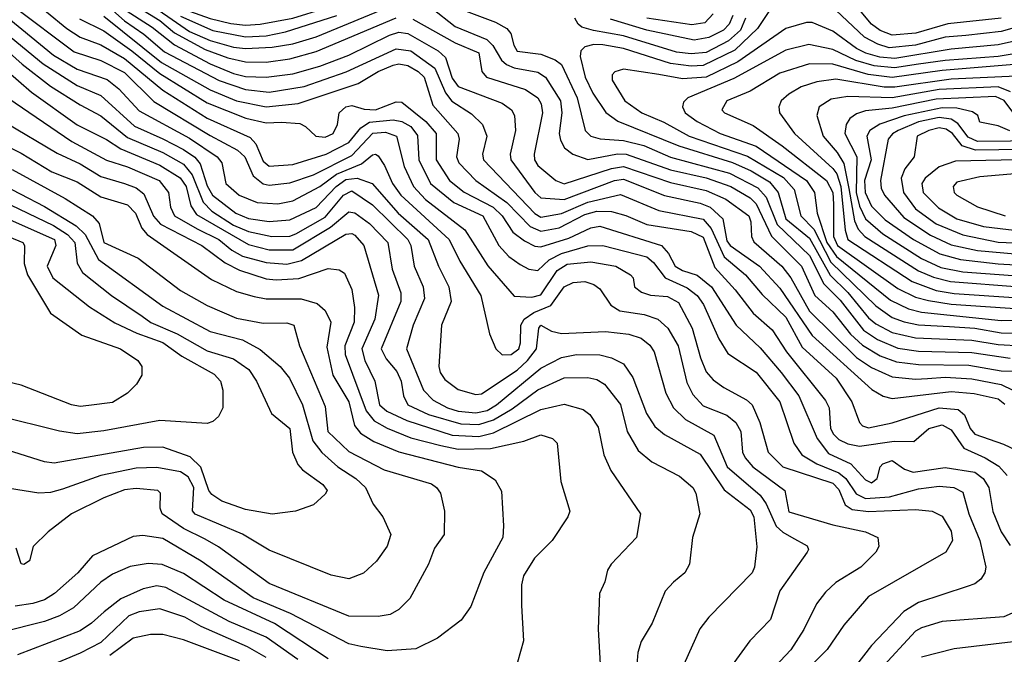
# Model space of a CAD drawing. Extents: x 501367 to 657802, y 482273 to 547541.
# Tile 371 of 656: x 617100 to 620435, y 488739 to 490890. Entities that reach past the tile are written whole.
import ezdxf

# ---------------------------------------------------------------- set-up
doc = ezdxf.new("R2010")
doc.units = 0

msp = doc.modelspace()

# ---------------------------------------------------------------- linework, layer by layer
at = {"layer": '0CON20XD'}
for points in [[(617865, 490872), (617915, 490874.9), (618025, 490895.5), (618135, 490928.9), (618421.8, 491055), (618429.5, 491065), (618428.6, 491075), (618402.1, 491145), (618345, 491184.5), (618282.8, 491215), (618195, 491238.9), (618065, 491242), (618005, 491232.2), (617745, 491158.2), (617585, 491091), (617555, 491070.6), (617548.8, 491055), (617592.9, 490992.9), (617636, 490944), (617675, 490918.6), (617745, 490893.8), (617815, 490877.5), (617865, 490872)], [(620424.4, 490895.6), (620243.7, 490876.4), (620135.1, 490844.9), (620055, 490837.8), (620015, 490853.3), (619985.1, 490875.1), (619855, 491032.9)], [(617122.4, 490975), (617260.4, 490860.4), (617305, 490831.6), (617375, 490805.1), (617455, 490758.9), (617585, 490651), (617735, 490557), (617881.1, 490491.1), (617900, 490470), (617925, 490411), (617945, 490393.4), (618025, 490400), (618138.7, 490435), (618215, 490474.3), (618256, 490524), (618285, 490542.9), (618365, 490550.9), (618395, 490545.6), (618425, 490527.7), (618448.3, 490498.3), (618452.2, 490415), (618491.8, 490335), (618571.1, 490271), (618668.9, 490225), (618723.5, 490125), (618757.5, 490087.5), (618795, 490060), (618825, 490044.2), (618855, 490039.8), (618894, 490076), (618935, 490097.9), (619025, 490124.1), (619075, 490125.4), (619225, 490086.2), (619247.6, 490067.6), (619286.4, 490015), (619361.1, 489981.1), (619395.2, 489955), (619417, 489925), (619468.9, 489808.9), (619499.2, 489759.2), (619595, 489695.2), (619674.6, 489594.6), (619722.8, 489455), (619749.4, 489415), (619800.8, 489385), (619875, 489354.9), (619898, 489335), (619933, 489283), (619965, 489267.7), (620047, 489273), (620145, 489299.8), (620215, 489309), (620264.2, 489305), (620295, 489288.5), (620315.2, 489215), (620352.7, 489125), (620372.4, 489035), (620369.6, 489015), (620355.7, 488994.3), (620335, 488978.5), (620309.3, 488969.3), (620145, 488914.8), (620095.5, 488884.5), (619985, 488769.2), (619930.9, 488699.1)], [(617511.1, 490965), (617675, 490850.1)], [(616942.5, 490935), (617180.3, 490740.3), (617295, 490667.3), (617375, 490633), (617489.8, 490529.8), (617585, 490485.9), (617655, 490450.8), (617694, 490424), (617711.8, 490401.8), (617735, 490326.9), (617753.7, 490295), (617833, 490235), (617875, 490216.2), (617945, 490205.9), (618015, 490211.7), (618105, 490253.7), (618172.8, 490325), (618205, 490348.3), (618243.3, 490353.3), (618294.6, 490334.6), (618382.6, 490235), (618483.8, 490145), (618518.5, 490055), (618554.3, 489985), (618562.2, 489935), (618529.4, 489855), (618520, 489715), (618524.7, 489695), (618540.9, 489670.9), (618585, 489636.9), (618645, 489620.2), (618665, 489622.4), (618785, 489702.3), (618820.8, 489735), (618850.3, 489775), (618858.2, 489845), (618865, 489855.2), (618902, 489835), (618935, 489826.2), (619085, 489833.3), (619164, 489824), (619205, 489810.3), (619235, 489787.2), (619249.2, 489765), (619289.2, 489625), (619314.9, 489574.9), (619355, 489534.8), (619451.7, 489481.7), (619496.2, 489375), (619608.7, 489278.7), (619628.9, 489248.9), (619663.1, 489173.1), (619685, 489153), (619715, 489136.9), (619767.2, 489107.2), (619772, 489095), (619767.5, 489085), (619675.4, 488955), (619643, 488857), (619573.5, 488785), (619476.9, 488653.1)], [(617080.6, 490935), (617285, 490781.7), (617375, 490751.7), (617455, 490711.4), (617555, 490613.3), (617745, 490497.6), (617838.2, 490448.2), (617862.6, 490425), (617891.1, 490361.1), (617925, 490334.5), (617945, 490329.4), (618015, 490336.9), (618095, 490363.9), (618225, 490429.8), (618296.2, 490506.2), (618338.9, 490508.9), (618376.3, 490495), (618403.1, 490393.1), (618434.4, 490324.4), (618475, 490280.3), (618607.6, 490177.6), (618685.7, 490055.7), (618775, 489952.8), (618835, 489949.3), (618865, 489957.6), (618920.3, 490039.7), (618955, 490062), (619035, 490070.1), (619119.4, 490055), (619169.4, 490025), (619178.1, 490015), (619183.1, 489985), (619206.4, 489966.4), (619236.6, 489956.6), (619295, 489951.6), (619331.9, 489931.9), (619378.3, 489845), (619406.2, 489743.8), (619425, 489696.4), (619449.5, 489669.5), (619485, 489643.7), (619562.3, 489602.3), (619580.9, 489585), (619607.5, 489525), (619635.3, 489425), (619684.7, 489375), (619855, 489319), (619875, 489297.6), (619896.5, 489246.5), (619920.4, 489230.4), (619975, 489223), (620135, 489230), (620191.2, 489225), (620225, 489207.8), (620255, 489156.5), (620260.3, 489125), (620237.3, 489085), (619975.5, 488935), (619891.8, 488838.2), (619834.8, 488755.2), (619745, 488663.8)], [(617376.5, 490956.5), (617455, 490886.3), (617520.8, 490840.8), (617591.2, 490781.2), (617775.6, 490684.4), (617865, 490653.1), (617945, 490644.6), (618064.2, 490664.2), (618206.6, 490713.4), (618375, 490791.2), (618425, 490784.3), (618506, 490726), (618542.9, 490642.9), (618563.9, 490613.9), (618631.2, 490571.2), (618668.1, 490535), (618682.8, 490495), (618668.4, 490435), (618671.1, 490415)], [(617485, 490942.9), (617575, 490887), (617625, 490845.5), (617729.1, 490789.1), (617805, 490760.7), (617865, 490747.3), (617935, 490745.9), (618015, 490758.1), (618105, 490782), (618375, 490897)], [(617675, 490850.1), (617745, 490819.2), (617825, 490797.5), (617865, 490792.7), (617955, 490796.8), (618025, 490808.3), (618105, 490832), (618375, 490944.4)], [(619651.3, 490938.7), (619599.8, 490860.2), (619522.8, 490787.2), (619415.4, 490734.6), (619375, 490732.7), (619305, 490741.4), (619145, 490792.7), (619075, 490805.6), (619045, 490805.9), (619015, 490797.8), (619001.2, 490785), (618999, 490765), (619015.2, 490695), (619041.8, 490641.8), (619085.9, 490575.9), (619126.3, 490546.3), (619332.7, 490462.7), (619515, 490406.1), (619578.4, 490378.4), (619640.5, 490340.5), (619669.7, 490305), (619695.9, 490215), (619775, 490149.4), (619845, 490024.6), (619905.6, 489965.6), (619975, 489879.8), (619999.8, 489859.8), (620055, 489830.1), (620135, 489812.4), (620325.8, 489804.2), (620415, 489789.1), (620495, 489785.1)], [(616924, 490904), (617108.9, 490739), (617205, 490664.5), (617305, 490601.2), (617375, 490564.8), (617465, 490491), (617585, 490439.9), (617655, 490401.1), (617684.6, 490364.6), (617722, 490272), (617751.5, 490241.5), (617825, 490193.9), (617875, 490172.6), (617954.6, 490155.4), (618015, 490157), (618035.3, 490164.7), (618135, 490221), (618197.7, 490295), (618225, 490310), (618295, 490262.6), (618415.5, 490145), (618425.2, 490125), (618436.1, 490055), (618466.5, 489985), (618471.7, 489945), (618432.6, 489855), (618410, 489775), (618467.6, 489635), (618500.6, 489600.6), (618549.7, 489575), (618585, 489563.2), (618645, 489558.2), (618684, 489566), (618715, 489584.6), (618865, 489709.5), (618935, 489744.8), (618986.7, 489755), (619065, 489754.8), (619105, 489743.8), (619145, 489724.1), (619177.3, 489677.3), (619223.9, 489555), (619251.4, 489511.4), (619284.2, 489484.2), (619405, 489417.3), (619486.7, 489296.7), (619575, 489229), (619587.3, 489205), (619596.9, 489103.1), (619589.3, 489035), (619580.8, 489015), (619434.7, 488865.3), (619404.1, 488825.9), (619350, 488705)], [(617385, 490902.2), (617580.6, 490745), (617745, 490652.7), (617835, 490615.6), (617935, 490594.9), (618043.9, 490606.1), (618246.4, 490673.6), (618315, 490714.8), (618365, 490735.9), (618385, 490740.4), (618415, 490734.9), (618449.6, 490715), (618470.3, 490695), (618500.1, 490600.1), (618584.8, 490505), (618588.4, 490485), (618579.8, 490425), (618588.3, 490405), (618645.8, 490345), (618750.7, 490270.7), (618828.9, 490189), (618865, 490173.5), (618927.5, 490185), (619015, 490229.8), (619055, 490241.4), (619105, 490240.5), (619152.9, 490227.1)], [(617461.5, 490921.5), (617549.1, 490865), (617624.6, 490804.6), (617745, 490740.6), (617825, 490708.4), (617865, 490698.2), (617935, 490695.1), (618025, 490707), (618117.5, 490732.5), (618215, 490770.4), (618352.6, 490837.4), (618385, 490847.6), (618415, 490843.1), (618517.9, 490785), (618542.6, 490762.6), (618565, 490691.9), (618585, 490663.8), (618735, 490607), (618766.7, 490585), (618775.9, 490565), (618779.6, 490515), (618761.3, 490435), (618763.9, 490415), (618844.8, 490305), (618865, 490286.3), (618945, 490280.5), (619115, 490344.9), (619145, 490349.6), (619284.5, 490294.5), (619405, 490268.9), (619438.9, 490255), (619482.3, 490215), (619495, 490141.1), (619506.3, 490125), (619606.3, 490055), (619675, 489980.6), (619785, 489820), (619986.3, 489636.3), (620024.5, 489614.5), (620055, 489606), (620255, 489629.7), (620332.9, 489623), (620415, 489605.7), (620436.8, 489586.8)], [(617645, 490901.9), (617755, 490853.8), (617865, 490832.7), (617935, 490836.1), (618001.2, 490848.8), (618175, 490904.1)], [(618495, 490930), (618575, 490867), (618682.7, 490822.7), (618703.1, 490803.1), (618732.7, 490752.7), (618748.8, 490738.8), (618775, 490726.8), (618855, 490712.6), (618881.7, 490695), (618932.4, 490615), (618936.1, 490575), (618927.9, 490505), (618932.2, 490482.2), (618945.9, 490455.9), (618974.4, 490434.4), (619025, 490415.9), (619125, 490435.6), (619155, 490434), (619305, 490381.1), (619425, 490354.3), (619508.9, 490325), (619575, 490286.4), (619595, 490266.7), (619646.7, 490156.7), (619748.5, 490055), (619793.1, 489955), (619855, 489900.2), (619914.8, 489824.8), (619955, 489787.5), (620015, 489750.9), (620070.5, 489730.5), (620145, 489721.6), (620315, 489719.3), (620425, 489700.2), (620495, 489698.5)], [(618585, 490929), (618712.4, 490882.4), (618750.5, 490860.5), (618763.4, 490843.4), (618774, 490804)], [(619515.8, 490905), (619503.9, 490875), (619483.9, 490855), (619435, 490830), (619385, 490820.8), (619225, 490854.7), (619101.9, 490891.9)], [(619449.6, 490910.4), (619420.8, 490879.2), (619376.7, 490873.3), (619225, 490895.3)], [(620645, 490912.4), (620425, 490850.4), (620305, 490837), (620235, 490831.3), (620135, 490803.5), (620045, 490794.7), (620006.8, 490806.8), (619961.6, 490831.6), (619865, 490922.3)], [(617064, 490894), (617215, 490770.3), (617295, 490723.1), (617397, 490687), (617436.4, 490656.4), (617505, 490581.5), (617675, 490489), (617768.9, 490425), (617784.7, 490405), (617798.6, 490335), (617844.1, 490295), (617905, 490270.3), (617975, 490266.5), (618025, 490276.2), (618116.6, 490325), (618173.2, 490366.8), (618258.1, 490401.9), (618295, 490431.7), (618305, 490434.8), (618315, 490428.6), (618336.1, 490396.1), (618362.7, 490335), (618391.8, 490295), (618555.2, 490145), (618591.4, 490071.4), (618662.2, 489955), (618692, 489825), (618712.6, 489775), (618735, 489753.8), (618765, 489755.2), (618791.4, 489775), (618797.1, 489795), (618798.1, 489855), (618808.8, 489875), (618841.6, 489898.4), (618898.9, 489921.1), (618945, 489984.7), (618975, 490000), (619015, 490003.2), (619045, 489993.3), (619065, 489977.5), (619102.7, 489922.7), (619133.2, 489903.2), (619215, 489891.6), (619261.8, 489875), (619295.3, 489845), (619330.2, 489785), (619360.5, 489660.5), (619380.3, 489620.3), (619415, 489581.7), (619495, 489549.4), (619526, 489525), (619542.6, 489495), (619549, 489425), (619557.7, 489405), (619583.3, 489375), (619692.5, 489295), (619705, 489222.5), (619855, 489178.2), (619965, 489154.8), (620007.5, 489135), (620010.9, 489105), (620000.4, 489085), (619949.5, 489035), (619865, 488982.2), (619829.5, 488950.5), (619799.7, 488910.3), (619756.8, 488823.2), (619712.5, 488755), (619640.9, 488679.1)], [(617303.3, 490893.3), (617385, 490852.3), (617480.1, 490785), (617575, 490707.8), (617735, 490608.4), (617866, 490556), (617935, 490540.7), (617986.9, 490543.1), (618048.7, 490538.7), (618068.5, 490528.5), (618103.6, 490495), (618135, 490491.6), (618161.8, 490505), (618176.5, 490535), (618182.5, 490575), (618205.2, 490594.8), (618225, 490599.1), (618267.2, 490587.2), (618305, 490584.7), (618375, 490612.1), (618395, 490610.8), (618475.9, 490545), (618511.4, 490505), (618511.4, 490415), (618555.7, 490345.7), (618606.2, 490306.2), (618704.1, 490255), (618734.2, 490225), (618770.4, 490170.4), (618810.3, 490140.3), (618845, 490123.1), (618865, 490120.7), (618960.3, 490149.7), (619035, 490184.8), (619065, 490190), (619273.8, 490125), (619297.9, 490097.9), (619320, 490055), (619345, 490040.2), (619395, 490024.4), (619443.8, 489985), (619526.7, 489855), (619608.5, 489778.5), (619680, 489695), (619739.1, 489615), (619801.2, 489471.2), (619839.5, 489419.5), (619915.3, 489385), (619965, 489330.7), (619985, 489320.7), (620004.6, 489335), (620014.5, 489375), (620023.5, 489385), (620055, 489396.7), (620096.8, 489366.8), (620127, 489357), (620235, 489372), (620335, 489356.4), (620363.6, 489335), (620383.4, 489305), (620396.3, 489223.7), (620424.7, 489155), (620455, 489108.2)], [(618432.2, 490892.2), (618575, 490811.7), (618655, 490778.1), (618666, 490715), (618681.5, 490695), (618813.4, 490653.4), (618855.9, 490625.9), (618866.6, 490605), (618871.6, 490575), (618843.2, 490435), (618844.4, 490415), (618855.7, 490395.7), (618916.1, 490345), (618945, 490334.2), (619105, 490385.8), (619145, 490392.5), (619305, 490338.1), (619425, 490311.2), (619491.6, 490281.6), (619570, 490225), (619577.1, 490205), (619579, 490155), (619587.4, 490137.4), (619682.3, 490055), (619712.2, 490015), (619775, 489902.3), (619935, 489745.2), (619985, 489711.9), (620055, 489679.6), (620135, 489671.5), (620175.4, 489674.7), (620235, 489678.5), (620325, 489672.7), (620425, 489653.9), (620464.2, 489634.2)], [(619559.1, 490895), (619541.4, 490855), (619500.9, 490819.1), (619425, 490779.1), (619375, 490774.3), (619325, 490779.7), (619145, 490836), (619044.2, 490854.2), (619004.8, 490864.8), (618991.5, 490875), (618980.9, 490895)], [(620585, 490843.6), (620415, 490804.9), (620255, 490790.3), (620065, 490758.2), (620013.7, 490763.7), (619966.7, 490776.7), (619935, 490792.8), (619855, 490851.9), (619785, 490880.4), (619765, 490880.8), (619695, 490860.6), (619532.8, 490747.2), (619425, 490695.5), (619345, 490689.6), (619265.2, 490704.8), (619145, 490722.1), (619116.4, 490713.6), (619107.1, 490702.9), (619107.6, 490685), (619150.4, 490615), (619207.5, 490575), (619282.4, 490542.4), (619368.4, 490495), (619565, 490427.4), (619687.5, 490355), (619723.9, 490315), (619746.4, 490225), (619789.8, 490179.8), (619848.1, 490068.1), (620000.5, 489920.5), (620055, 489881), (620096.3, 489866.3), (620145, 489855.6), (620250.1, 489849.9)], [(618774, 490804), (618785, 490783.8), (618865, 490773.7), (618914, 490754), (618935, 490738.2), (618989.1, 490625), (619015.2, 490515.2), (619035, 490495.3), (619066.7, 490486.7), (619145, 490480.9), (619214, 490464), (619305, 490424.2), (619505, 490369.9), (619600.1, 490320.1), (619628.5, 490288.5), (619666.4, 490196.4), (619775, 490090.8), (619824.6, 489994.6), (619879.4, 489939.4), (619957.9, 489837.9), (620006, 489806), (620075, 489777.4), (620145, 489766.9), (620325, 489762.3), (620455, 489742.8)], [(620577.9, 490792.1), (620415, 490765.6), (620235, 490752.5), (620145, 490739), (620063.2, 490726.8), (619995, 490734.1), (619932.3, 490752.3), (619855, 490789.3), (619773.6, 490806.4), (619695, 490787.4), (619519.5, 490690.5), (619363.6, 490625), (619348.9, 490611.1), (619345.9, 490595), (619354.2, 490575), (619394.5, 490545.5), (619472.7, 490505), (619595, 490461.6), (619765.9, 490345), (619792, 490305), (619801.2, 490235), (619834.4, 490135), (619867.2, 490087.2), (620049.9, 489939.9), (620110.8, 489910.8), (620155, 489898.7), (620425, 489870.8), (620515, 489872.7)], [(620563.6, 490746.4), (620225, 490718.6), (620055, 490694.1), (619974.3, 490704.3), (619855, 490739.2), (619775, 490741.2), (619675, 490709.1), (619575, 490647.5), (619495.5, 490615), (619479.1, 490585), (619487.5, 490575), (619585, 490531.1), (619683, 490463), (619833.4, 490345), (619854.3, 490305), (619856.7, 490265), (619856.8, 490155), (619870.1, 490125), (620075, 489979.1), (620135, 489949.5), (620178.3, 489938.3), (620255, 489926.2), (620505, 489909.6)], [(617052, 490722), (617140.5, 490645), (617295, 490533.4), (617394.5, 490484.5), (617443.1, 490453.1), (617575, 490397.2), (617644, 490354), (617664.6, 490325), (617679.9, 490259.9), (617699.5, 490229.5), (617875, 490128.6), (617945, 490110.8), (618025, 490110.6), (618153.4, 490186.6), (618215, 490239.2), (618235, 490235.6), (618285, 490199.4), (618346.8, 490135), (618362.3, 490045), (618391, 489965), (618391.5, 489935), (618324.8, 489775), (618341.2, 489741.2), (618377.9, 489697.9), (618392.2, 489665), (618400.2, 489615), (618415.3, 489585), (618485, 489551.9), (618595, 489520.3), (618655, 489518.8), (618705, 489534.5), (618768.2, 489571.8), (618855, 489635.2), (618945, 489676), (619025, 489677), (619055, 489670.5), (619081.2, 489655), (619135, 489586.5), (619157.8, 489495), (619195, 489429.6), (619241.3, 489391.3), (619335, 489342.7), (619380.5, 489305), (619390.9, 489285), (619404.4, 489215), (619379.5, 489135), (619368.8, 489045), (619353.5, 489015), (619315, 488983.8), (619287.1, 488952.9), (619242.8, 488845), (619205, 488782.9), (619193.6, 488745), (619189.2, 488690.9)], [(620575, 490703.8), (620255, 490688.3), (620065, 490661.2), (620028.6, 490661.4), (619865, 490688.2), (619800.1, 490679.9), (619747.6, 490662.4), (619705, 490637.7), (619680, 490615), (619672, 490595), (619674.1, 490575), (619725.2, 490505), (619855, 490386.4), (619868, 490368), (619882, 490325), (619896.8, 490176.8), (619905.5, 490145), (620123.2, 490003.2), (620205, 489972.7), (620265, 489962.8), (620485, 489948.1)], [(620456.2, 490646.2), (620415, 490662.4), (620215, 490653.2), (620055, 490625.8), (619905, 490630.3), (619848.7, 490621.3), (619808.7, 490595), (619800.5, 490565), (619822, 490495), (619869.6, 490439.6), (619892.3, 490402.3), (619908.2, 490318.2), (619928.3, 490208.3), (619940.8, 490180.8), (619962.8, 490155), (620145, 490039.1), (620195, 490017.4), (620252.6, 490002.6), (620486.7, 489985)], [(617060.3, 490625), (617277.1, 490477.1), (617394.4, 490414.4), (617465, 490392), (617572.6, 490345), (617604, 490305), (617610.8, 490255), (617624.8, 490225), (617701.4, 490181.4), (617775, 490145.7), (617819.3, 490109.3), (617855, 490089.3), (617935, 490067.8), (618005, 490061.5), (618055, 490074.1), (618205, 490162.8), (618225, 490165.6), (618235, 490160), (618265.7, 490125), (618316.2, 489956.1), (618303.5, 489875), (618259.6, 489775), (618269.8, 489735), (618303.7, 489665), (618318.9, 489585), (618343.8, 489563.8), (618411.4, 489531.4), (618565, 489482), (618655, 489477.2), (618705, 489490), (618865, 489569.3), (618945, 489587.1), (619009.3, 489569.3), (619031.7, 489551.7), (619059.4, 489509.4), (619079.4, 489415), (619102.4, 489362.4), (619202.9, 489215), (619190, 489135), (619104.3, 489045), (619091.4, 489025), (619082, 488985), (619064, 488945), (619059.4, 488825), (619066, 488706)], [(620473.8, 490563.8), (620435, 490616.3), (620405, 490629.4), (620205, 490620.6), (620055, 490590.1), (619965, 490580.9), (619935, 490571.7), (619911.8, 490555), (619900.2, 490535), (619895.2, 490505), (619936.2, 490425), (619933.5, 490305), (619945, 490258.6), (619965, 490214.8), (620024, 490164), (620155, 490080.4), (620220.6, 490050.6), (620295, 490035.9), (620495, 490020.9)], [(620453.7, 490513.7), (620415, 490530.4), (620352.9, 490542.9), (620346, 490565), (620328.1, 490578.1), (620275, 490590.1), (620225, 490591), (620095.9, 490564.1), (620013.6, 490536.4), (619979.3, 490515), (619969.6, 490495), (619984.5, 490415.5), (619962.3, 490345), (619964.4, 490305), (619985, 490257.7), (620031.8, 490211.8), (620128, 490145), (620217, 490097), (620287.1, 490077.1), (620415, 490062.4), (620512.7, 490057.3)], [(617051.8, 490541.8), (617227.9, 490437.9), (617305, 490401.7), (617375, 490358.9), (617455.2, 490334.8), (617495, 490320.2), (617520.6, 490300.6), (617554, 490224), (617577.1, 490197.1), (617717.5, 490125), (617796.5, 490066.5), (617845, 490041.3), (617935, 490011.9), (617969, 490009), (618046.4, 490013.6), (618145, 490047.5), (618182.7, 490042.7), (618200.9, 490030.9), (618225, 489975.8), (618234.4, 489914.4), (618232.8, 489865), (618201.4, 489785), (618202.4, 489755), (618274, 489564), (618300.8, 489530.8), (618345, 489506.3), (618425, 489472.9), (618526.5, 489446.5), (618585, 489435.1), (618695, 489437.3), (618808.5, 489461.5), (618865, 489483.1), (618905, 489470.8), (618920.8, 489455), (618933.3, 489325), (618964.3, 489225), (618957.1, 489205), (618904.3, 489125), (618844.5, 489065), (618806.7, 489005), (618800.5, 488975), (618800.5, 488905), (618806.9, 488785), (618786.8, 488713.2)], [(620679.3, 490480.7), (620345, 490476.9), (620312.5, 490492.5), (620278, 490538), (620255, 490553.1), (620215, 490558.4), (620145, 490543.6), (620075.3, 490514.7), (620056.6, 490503.4), (620042.4, 490485), (620015.5, 490345), (620018.7, 490318.7), (620029.6, 490295), (620095, 490219.5), (620185, 490159.9), (620255, 490127.3), (620345, 490107.7), (620485, 490095.1)], [(616973.3, 490505), (617105, 490438.4), (617209.6, 490375), (617295, 490341.2), (617375, 490290), (617465, 490262.7), (617492.4, 490235), (617514.1, 490184.1), (617532, 490162), (617749.6, 490009.6), (617835, 489969.4), (617895, 489952.1), (617935, 489944.4), (618054, 489944), (618108.5, 489928.5), (618135.3, 489905), (618154.8, 489865), (618140.3, 489780.3), (618161.3, 489685), (618215, 489594.7), (618234.8, 489514.8), (618255, 489488.3), (618300.3, 489460.3), (618385, 489425.5), (618585, 489373.3), (618665, 489361.2), (618711.1, 489331.1), (618732.2, 489292.2), (618739.6, 489175), (618736.7, 489135), (618672.9, 489017.1), (618628.4, 488901.6), (618595.5, 488855), (618515, 488794.6), (618441.7, 488758.3), (618345, 488751.4), (618255.6, 488765.6), (618215, 488774.3), (618017.8, 488877.8), (617891.3, 488931.3), (617714.9, 489054.9), (617585, 489131.3), (617517.5, 489142.5), (617485, 489138.2), (617346.9, 489073.1), (617297.6, 489015), (617217.8, 488945), (617185, 488924.4), (617145, 488911.2), (617085, 488902.4)], [(620735, 490453.2), (620337.7, 490447.7), (620292.7, 490462.7), (620259.9, 490505), (620238.9, 490518.9), (620215, 490524), (620179.7, 490515), (620140, 490495), (620130.4, 490425), (620098.4, 490385), (620086.5, 490353.5), (620093.6, 490305), (620135, 490248.8), (620205, 490197.8), (620295, 490160.6), (620415, 490136.3), (620521.7, 490131.7)], [(618671.1, 490415), (618845, 490233.2), (618865, 490221.5), (618935, 490233.1), (619025, 490272.1), (619135, 490297.3), (619265, 490243.3), (619415, 490214.3), (619443, 490183), (619486.8, 490086.8), (619558.8, 490025), (619615, 489958.9), (619695, 489882.2), (619750.5, 489780.5), (619866, 489675), (619919.2, 489595), (619944.6, 489525), (619955, 489513.8), (619975, 489506.7), (620055, 489524), (620215, 489575.1), (620279.3, 489569.3), (620300.7, 489550.7), (620320.2, 489505), (620335, 489485.6), (620432.1, 489452.1), (620495, 489422.5)], [(620785, 490422.6), (620269.8, 490410.2), (620215, 490391.6), (620167.2, 490352.8), (620156.1, 490335), (620160.8, 490305), (620212.3, 490252.3), (620275, 490215.4), (620365, 490189.4), (620525, 490169.9)], [(616935.7, 490385.7), (617185, 490257.1), (617291.9, 490191.9), (617322.1, 490162.1), (617367.8, 490077.8), (617585, 489919.6), (617745, 489833), (617855, 489804.8), (617915, 489771.9), (617982.4, 489715), (618014.7, 489675), (618057.9, 489585), (618093, 489463), (618123.5, 489423.5), (618178.3, 489375), (618239.1, 489335), (618271.2, 489305), (618298.1, 489248.1), (618330.8, 489205), (618357.8, 489145), (618344.6, 489105.4), (618309.4, 489055), (618265.3, 489014.7), (618215, 488994.7), (618155, 489008), (617945, 489092), (617855, 489146), (617694.4, 489214.4), (617685.3, 489225.3), (617690.2, 489305), (617671.1, 489341.1), (617645, 489357.4), (617565, 489372.4), (617495, 489369.8), (617375.1, 489344.9), (617245, 489299.3), (617205, 489287.9), (617165, 489285.3), (617015, 489309.3)], [(617075, 490382.7), (617253.9, 490283.9), (617346.8, 490225), (617369.1, 490199.1), (617385.9, 490135), (617501.5, 490081.5), (617645, 489972.4), (617735, 489921.3), (617835, 489879.1), (617925, 489861.4), (618005, 489862.7), (618028.9, 489855), (618048.6, 489785), (618135, 489579.2), (618143.6, 489495), (618215, 489427), (618335, 489364.8), (618495, 489316.7), (618512.3, 489305), (618525.3, 489285), (618539.5, 489225), (618538.6, 489145), (618505, 489098.8), (618485.5, 489045), (618421.5, 488928.5), (618385, 488891.4), (618355, 488874.5), (618315, 488867.5), (618215, 488868.4), (617945, 488979.2), (617773.8, 489103.8), (617729.1, 489129.1), (617655, 489165.2), (617583.2, 489215), (617575.9, 489235), (617576.9, 489285), (617568, 489295), (617495, 489301.7), (617455, 489296.3), (617385, 489270), (617275.5, 489215), (617196.7, 489155), (617146.2, 489105), (617133.6, 489056.4), (617115, 489043.8), (617105, 489046.2), (617088.9, 489098.9)], [(620575, 490376.8), (620352.2, 490357.8), (620275, 490339.3), (620261.8, 490325), (620265.5, 490305), (620274.6, 490295), (620345, 490255.8), (620438.6, 490225)], [(616925, 490332.2), (617215, 490192.5), (617262.1, 490162.2), (617287.1, 490135), (617294.7, 490065), (617313.6, 490033.6), (617411.6, 489955), (617515.1, 489885.1), (617545, 489863.5), (617634.1, 489825), (617735, 489768), (617825, 489740.7), (617876.5, 489705), (617902.7, 489665), (617953.3, 489555), (618015, 489504.3), (618024.6, 489425), (618042.9, 489382.9), (618058.5, 489365), (618127.5, 489315), (618141.5, 489295), (618135, 489281.9), (618095, 489245.7), (618035, 489224.4), (617955, 489213.9), (617865, 489230.4), (617785, 489258.6), (617750.8, 489280.8), (617740.7, 489295), (617713.4, 489373.4), (617678.3, 489408.3), (617585, 489441.5), (617519.3, 489440.7), (617217, 489387), (617185, 489391.2), (617015, 489444.7)], [(616945, 490266.2), (617217.8, 490145), (617223.3, 490125), (617193.1, 490055), (617212.4, 490015), (617337.2, 489917.2), (617422.9, 489862.8), (617497.3, 489827.3), (617585, 489796.7), (617649.9, 489749.9), (617758.6, 489688.6), (617780.6, 489665), (617788.6, 489635), (617787.9, 489575), (617774.2, 489545.8), (617755, 489528.5), (617735, 489521.1), (617575, 489531.9), (617385, 489496.8), (617295, 489487), (617235, 489495.2), (617025, 489547.5)], [(619152.9, 490227.1), (619225, 490196.3), (619375, 490172.2), (619415, 490153.1), (619455, 490050.9), (619524, 489975), (619585, 489895.8), (619649.3, 489839.3), (619697.2, 489765), (619829.8, 489599.8), (619841.7, 489575), (619846.7, 489505), (619856.3, 489485), (619875, 489467.6), (619905, 489453), (619945, 489444.6), (620062, 489462), (620129.1, 489460.9), (620179.6, 489505), (620225, 489517), (620255, 489500), (620297.9, 489437.9), (620370.8, 489405), (620416.6, 489376.5), (620445.2, 489345.2)], [(616964.9, 490194.9), (617111.5, 490135), (617116.8, 490125), (617115.7, 490064.3), (617126.7, 490025), (617205.2, 489895.2), (617311.2, 489821.2), (617442, 489775), (617500.8, 489735), (617514, 489715), (617514, 489685), (617496, 489655), (617465.4, 489624.6), (617415, 489592.5), (617335, 489582.2), (617305, 489578.7), (617275.4, 489584.6), (617105, 489651.1), (616915, 489696.8)], [(620250.1, 489849.9), (620335, 489844.3), (620425, 489828.9), (620495, 489827.4)], [(618145, 488724.3), (617963.5, 488843.5), (617792.8, 488922.8), (617655, 489013.6), (617583.5, 489043.5), (617535, 489047.3), (617475, 489037.4), (617415, 489011.2), (617375, 488984.2), (617283, 488897), (617235, 488870.2), (617185, 488850.7), (617036.5, 488813.5)], [(618042.1, 488722.1), (617935, 488797.3), (617810.3, 488850.3), (617595, 488965.9), (617565, 488971.2), (617518.7, 488961.3), (617442.6, 488927.4), (617386.2, 488883.8), (617344.1, 488845), (617305, 488819.2), (617092.8, 488737.2)], [(617935, 488728.4), (617871.6, 488765), (617715, 488833.8), (617660, 488865), (617575, 488893.5), (617505, 488883.8), (617469.8, 488870.2), (617375, 488779.4), (617305, 488743.2), (617118.8, 488665)], [(620482.4, 488887.6), (620433.7, 488866.4), (620225, 488850), (620155, 488829.3), (620135, 488817.6), (620013.6, 488686.4)], [(617845, 488716.7), (617655, 488788.7), (617585, 488806.4), (617543.6, 488806.4), (617485, 488793.9), (617406.1, 488735)], [(620465, 488781.6), (620265, 488758.3), (620155, 488730)]]:
    msp.add_lwpolyline(points, dxfattribs=at)

doc.saveas('drawing.dxf')
